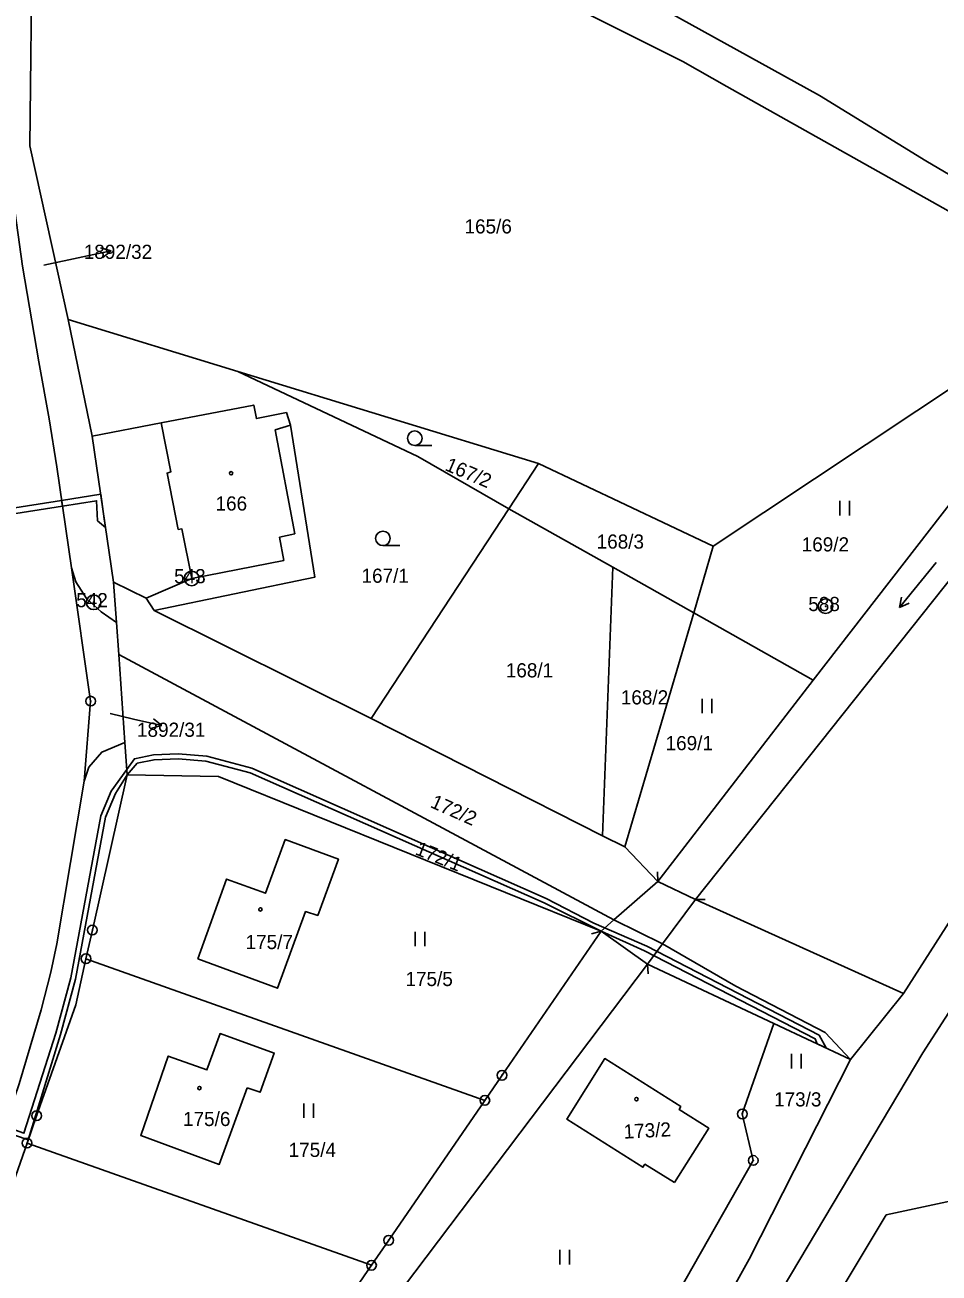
# Model space of a CAD drawing. Extents: x -587171 to -555306, y -1167727 to -1074732.
# Drawn here: x -559822.7 to -559728.4, y -1077092.7 to -1076963.9 of the extents above; entities that cross this region are included whole.
import ezdxf

# ---------------------------------------------------------------- set-up
doc = ezdxf.new("R2010")
doc.units = 0
for name, color, linetype in [('Hranice parcel', 7, 'Continuous'), ('Parcelní čísla', 7, 'Continuous'), ('Pop  PČ popisy', 7, 'Continuous'), ('Poz předměty', 7, 'Continuous'), ('Vnitřní kresba', 7, 'Continuous'), ('Věcná břemena k části', 7, 'Continuous'), ('Značky bodu BP', 7, 'Continuous'), ('Značky budov', 7, 'Continuous'), ('Značky kultur', 7, 'Continuous')]:
    doc.layers.add(name, color=color, linetype=linetype)

msp = doc.modelspace()

# ---------------------------------------------------------------- linework, layer by layer
at = {"layer": 'Hranice parcel'}
for p, q in [((-559751.72, -1077017.71), (-559712.43, -1076991.58)), ((-559741.39, -1077031.54), (-559711.14, -1076992.39)), ((-559818.24, -1076994.33), (-559800.74, -1076999.68)), ((-559753.56, -1077054.16), (-559706.55, -1076995.05)), ((-559800.74, -1076999.68), (-559769.74, -1077009.16)), ((-559693.29, -1077003.01), (-559732.09, -1077063.84)), ((-559772.81, -1077013.84), (-559769.74, -1077009.16)), ((-559769.74, -1077009.16), (-559751.72, -1077017.71)), ((-559787.01, -1077035.47), (-559772.81, -1077013.84)), ((-559762.08, -1077019.88), (-559772.81, -1077013.84)), ((-559753.73, -1077024.58), (-559751.72, -1077017.71)), ((-559763.12, -1077047.57), (-559762.08, -1077019.88)), ((-559753.73, -1077024.58), (-559762.08, -1077019.88)), ((-559813.57, -1077021.42), (-559810.22, -1077023.06)), ((-559813.57, -1077021.42), (-559813.27, -1077025.59)), ((-559810.22, -1077023.06), (-559809.39, -1077024.33)), ((-559809.39, -1077024.33), (-559787.01, -1077035.47)), ((-559760.82, -1077048.73), (-559753.73, -1077024.58)), ((-559741.39, -1077031.54), (-559753.73, -1077024.58)), ((-559813.04, -1077028.88), (-559813.27, -1077025.59)), ((-559812.41, -1077037.94), (-559813.04, -1077028.88)), ((-559757.43, -1077052.31), (-559741.39, -1077031.54)), ((-559787.01, -1077035.47), (-559763.12, -1077047.57)), ((-559812.17, -1077041.3), (-559812.41, -1077037.94)), ((-559763.12, -1077047.57), (-559760.82, -1077048.73)), ((-559760.82, -1077048.73), (-559757.43, -1077052.31)), ((-559757.43, -1077052.31), (-559753.56, -1077054.16)), ((-559753.56, -1077054.16), (-559732.09, -1077063.84)), ((-559758.48, -1077060.82), (-559763.29, -1077057.42)), ((-559775.27, -1077074.87), (-559816.41, -1077060.26)), ((-559758.48, -1077060.82), (-559745.46, -1077066.94)), ((-559732.09, -1077063.84), (-559737.55, -1077070.66)), ((-559748.72, -1077076.27), (-559745.46, -1077066.94)), ((-559745.46, -1077066.94), (-559737.55, -1077070.66)), ((-559786.96, -1077091.88), (-559822.49, -1077079.28))]:
    msp.add_line(p, q, dxfattribs=at)
for points in [[(-559819.52, -1076929.72), (-559789.34, -1076946.47), (-559756.49, -1076962.53), (-559740.76, -1076971.23), (-559729.78, -1076977.96), (-559713.09, -1076987.78), (-559709.61, -1076989.7)], [(-559712.43, -1076991.58), (-559750.31, -1076970.28), (-559754.85, -1076967.72), (-559790.36, -1076949.92), (-559820.03, -1076934.98)], [(-559817.92, -1077019.93), (-559819.43, -1077009.52), (-559820.21, -1077004.57), (-559821.27, -1076998.68), (-559822.96, -1076988.81), (-559824.18, -1076979.89), (-559824.89, -1076969.92), (-559824.93, -1076960.91), (-559824.5, -1076951.91), (-559823.69, -1076942.95)], [(-559821.95, -1076954.78), (-559822.2, -1076976.41), (-559818.24, -1076994.33)], [(-559818.24, -1076994.33), (-559815.76, -1077006.35), (-559813.57, -1077021.42)], [(-559772.81, -1077013.84), (-559782.2, -1077008.44), (-559800.74, -1076999.68)], [(-559809.39, -1077024.33), (-559792.82, -1077020.91), (-559795.32, -1077005.21), (-559795.73, -1077003.92), (-559798.84, -1077004.54), (-559799.11, -1077003.15), (-559808.65, -1077004.97), (-559807.66, -1077010.04), (-559808.04, -1077010.16), (-559806.9, -1077015.97), (-559806.51, -1077015.92), (-559805.51, -1077021.03), (-559810.22, -1077023.06)], [(-559817.92, -1077019.93), (-559815.93, -1077033.69), (-559816.6, -1077041.94)], [(-559813.27, -1077025.59), (-559814.85, -1077024.48), (-559816.36, -1077023.11), (-559817.45, -1077021.39), (-559817.92, -1077019.93)], [(-559737.55, -1077070.66), (-559740.18, -1077067.86), (-559749.38, -1077063.1), (-559756.94, -1077058.73), (-559761.95, -1077056.26), (-559813.04, -1077028.88)], [(-559812.41, -1077037.94), (-559814.79, -1077038.97), (-559816.13, -1077040.49), (-559816.6, -1077041.94)], [(-559816.6, -1077041.94), (-559819.41, -1077058.74), (-559820.03, -1077061.65), (-559821.04, -1077065.52), (-559823.32, -1077073.15), (-559826.24, -1077081.64), (-559828.56, -1077087.59), (-559836.17, -1077104.99), (-559841.38, -1077116.88), (-559843.69, -1077122.42), (-559846.42, -1077129.5), (-559846.09, -1077129.62), (-559844.82, -1077130.09), (-559843.82, -1077130.46)], [(-559812.17, -1077041.3), (-559815.75, -1077057.31), (-559816.41, -1077060.26)], [(-559763.29, -1077057.42), (-559802.73, -1077041.45), (-559812.17, -1077041.3)], [(-559804.89, -1077060.26), (-559801.92, -1077052.05), (-559797.9, -1077053.51), (-559795.86, -1077047.97), (-559790.38, -1077049.98), (-559792.5, -1077055.8), (-559793.76, -1077055.4), (-559796.67, -1077063.3), (-559804.89, -1077060.26)], [(-559763.29, -1077057.42), (-559773.5, -1077072.29), (-559775.27, -1077074.87)], [(-559816.41, -1077060.26), (-559817.47, -1077065.01), (-559821.5, -1077076.46), (-559822.49, -1077079.28)], [(-559787.45, -1077100.67), (-559786.1, -1077097.37), (-559758.48, -1077060.82)], [(-559799.8, -1077073.57), (-559802.67, -1077081.48), (-559810.77, -1077078.51), (-559807.92, -1077070.3), (-559803.93, -1077071.73), (-559802.58, -1077067.98), (-559797, -1077069.99), (-559798.46, -1077074.04), (-559799.8, -1077073.57)], [(-559755.71, -1077083.36), (-559758.76, -1077081.47), (-559758.96, -1077081.77), (-559766.81, -1077076.82), (-559762.9, -1077070.57), (-559755.06, -1077075.51), (-559755.22, -1077075.83), (-559752.18, -1077077.75), (-559755.71, -1077083.36)], [(-559737.55, -1077070.66), (-559748, -1077091.24), (-559761.93, -1077116.33)], [(-559775.27, -1077074.87), (-559785.19, -1077089.31), (-559786.96, -1077091.88)], [(-559766.16, -1077113.76), (-559747.59, -1077081.07), (-559748.72, -1077076.27)], [(-559822.49, -1077079.28), (-559825.6, -1077088.11), (-559834.22, -1077106.14), (-559841.22, -1077123.3)], [(-559716.92, -1077078.99), (-559718.8, -1077083.46), (-559733.87, -1077086.69), (-559753.22, -1077118.95), (-559762.33, -1077138.31), (-559766.54, -1077149.07), (-559769.65, -1077152.21)], [(-559786.96, -1077091.88), (-559794.15, -1077102.35), (-559802.04, -1077120.75), (-559808.49, -1077127.23), (-559816.84, -1077129.72), (-559838.86, -1077123.92), (-559841.22, -1077123.3)]]:
    msp.add_lwpolyline(points, dxfattribs=at)
at = {"layer": 'Pop  PČ popisy'}
for p, q in [((-559820.76, -1076988.72), (-559816.75, -1076987.85)), ((-559816.75, -1076987.85), (-559813.82, -1076987.23)), ((-559813.82, -1076987.23), (-559814.9, -1076986.94)), ((-559813.82, -1076987.23), (-559814.69, -1076987.92)), ((-559813.92, -1077034.96), (-559811.5, -1077035.54)), ((-559811.5, -1077035.54), (-559808.58, -1077036.22)), ((-559808.58, -1077036.22), (-559809.44, -1077035.5)), ((-559808.58, -1077036.22), (-559809.66, -1077036.48))]:
    msp.add_line(p, q, dxfattribs=at)
at = {"layer": 'Poz předměty'}
for p, q in [((-559730.08, -1077069.96), (-559688.97, -1077005.86)), ((-559758.55, -1077117.74), (-559730.08, -1077069.96))]:
    msp.add_line(p, q, dxfattribs=at)
at = {"layer": 'Vnitřní kresba'}
for p, q in [((-559815.76, -1077006.35), (-559808.65, -1077004.97)), ((-559795.32, -1077005.21), (-559796.89, -1077005.72)), ((-559796.89, -1077005.72), (-559794.87, -1077016.44)), ((-559794.87, -1077016.44), (-559796.46, -1077016.78)), ((-559796.46, -1077016.78), (-559796, -1077019.18)), ((-559796, -1077019.18), (-559805.51, -1077021.03)), ((-559757.43, -1077052.31), (-559761.95, -1077056.26)), ((-559757.48, -1077051.31), (-559757.43, -1077052.31)), ((-559756.94, -1077058.73), (-559753.56, -1077054.16)), ((-559752.56, -1077054.14), (-559753.56, -1077054.16)), ((-559761.95, -1077056.26), (-559763.29, -1077057.42)), ((-559764.26, -1077057.68), (-559763.29, -1077057.42)), ((-559758.48, -1077060.82), (-559756.94, -1077058.73)), ((-559758.41, -1077061.82), (-559758.48, -1077060.82))]:
    msp.add_line(p, q, dxfattribs=at)
at = {"layer": 'Věcná břemena k části'}
for points in [[(-559814.39, -1077015.77), (-559814.52, -1077014.89), (-559814.89, -1077012.34), (-559818.93, -1077012.98), (-559818.84, -1077013.58), (-559815.32, -1077013.02), (-559815.22, -1077015.09)], [(-559824.85, -1077013.93), (-559824.76, -1077014.52), (-559818.84, -1077013.58), (-559818.93, -1077012.98)], [(-559740.99, -1077069.04), (-559740.07, -1077069.47), (-559740.8, -1077068.16), (-559758.57, -1077058.98), (-559764.03, -1077056.58), (-559768.94, -1077054.06), (-559799.32, -1077040.62), (-559803.96, -1077039.37), (-559806.89, -1077039.13), (-559809.44, -1077039.24), (-559811.42, -1077039.64), (-559812.21, -1077040.75), (-559812.17, -1077041.3), (-559811.12, -1077040.1), (-559809.38, -1077039.74), (-559806.89, -1077039.63), (-559804.04, -1077039.87), (-559799.48, -1077041.1), (-559769.16, -1077054.51), (-559763.29, -1077057.42), (-559758.79, -1077059.44), (-559741.2, -1077068.52)], [(-559824.83, -1077077.55), (-559825, -1077078.05), (-559822.37, -1077078.95), (-559819.03, -1077068.08), (-559817.48, -1077062.36), (-559814.41, -1077045.65), (-559813.38, -1077043.22), (-559812.17, -1077041.3), (-559812.21, -1077040.75), (-559813.82, -1077042.98), (-559814.89, -1077045.51), (-559817.96, -1077062.24), (-559819.51, -1077067.94), (-559822.81, -1077078.27)]]:
    msp.add_lwpolyline(points, close=True, dxfattribs=at)
at = {"layer": 'Značky bodu BP'}
for centre, radius in [((-559805.51, -1077021.03), 0.75), ((-559805.51, -1077021.03), 0.03), ((-559815.62, -1077023.5), 0.75), ((-559815.62, -1077023.5), 0.03), ((-559740.13, -1077023.9), 0.75), ((-559740.13, -1077023.9), 0.03), ((-559815.93, -1077033.69), 0.5), ((-559815.93, -1077033.69), 0.0303), ((-559815.75, -1077057.31), 0.5), ((-559815.75, -1077057.31), 0.0303), ((-559816.41, -1077060.26), 0.5), ((-559816.41, -1077060.26), 0.0303), ((-559773.5, -1077072.29), 0.5), ((-559773.5, -1077072.29), 0.0303), ((-559775.27, -1077074.87), 0.5), ((-559775.27, -1077074.87), 0.0303), ((-559821.5, -1077076.46), 0.5), ((-559821.5, -1077076.46), 0.0303), ((-559748.72, -1077076.27), 0.5), ((-559748.72, -1077076.27), 0.0303), ((-559822.49, -1077079.28), 0.5), ((-559822.49, -1077079.28), 0.0303), ((-559747.59, -1077081.07), 0.5), ((-559747.59, -1077081.07), 0.0303), ((-559785.19, -1077089.31), 0.5), ((-559785.19, -1077089.31), 0.0303), ((-559786.96, -1077091.88), 0.5), ((-559786.96, -1077091.88), 0.0303)]:
    msp.add_circle(centre, radius, dxfattribs=at)
at = {"layer": 'Značky budov'}
for centre in [(-559801.45, -1077010.18), (-559798.42, -1077055.17), (-559804.71, -1077073.61), (-559759.64, -1077074.75)]:
    msp.add_circle(centre, 0.175, dxfattribs=at)
at = {"layer": 'Značky kultur'}
for p, q in [((-559782.5, -1077007.32), (-559780.75, -1077007.32)), ((-559738.65, -1077014.54), (-559738.65, -1077013.04)), ((-559737.65, -1077014.54), (-559737.65, -1077013.04)), ((-559785.79, -1077017.65), (-559784.04, -1077017.65)), ((-559728.73, -1077019.38), (-559732.51, -1077024.04)), ((-559732.51, -1077024.04), (-559732.28, -1077022.96)), ((-559732.51, -1077024.04), (-559731.5, -1077023.6)), ((-559752.85, -1077034.94), (-559752.85, -1077033.44)), ((-559751.85, -1077034.94), (-559751.85, -1077033.44)), ((-559782.46, -1077058.98), (-559782.46, -1077057.48)), ((-559781.46, -1077058.98), (-559781.46, -1077057.48)), ((-559743.64, -1077071.57), (-559743.64, -1077070.07)), ((-559742.64, -1077071.57), (-559742.64, -1077070.07)), ((-559793.93, -1077076.68), (-559793.93, -1077075.18)), ((-559792.93, -1077076.68), (-559792.93, -1077075.18)), ((-559767.53, -1077091.8), (-559767.53, -1077090.3)), ((-559766.53, -1077091.8), (-559766.53, -1077090.3))]:
    msp.add_line(p, q, dxfattribs=at)
for centre in [(-559782.5, -1077006.57), (-559785.79, -1077016.9)]:
    msp.add_circle(centre, 0.75, dxfattribs=at)

# ---------------------------------------------------------------- texts
at = {"layer": 'Parcelní čísla'}
for s, p in [('165/6', (-559777.37, -1076985.45)), ('1892/32', (-559816.64, -1076988.07)), ('166', (-559803.05, -1077014.03)), ('168/3', (-559763.74, -1077017.96)), ('169/2', (-559742.59, -1077018.25)), ('167/1', (-559787.99, -1077021.48)), ('168/1', (-559773.11, -1077031.24)), ('168/2', (-559761.25, -1077034.03)), ('1892/31', (-559811.15, -1077037.37)), ('169/1', (-559756.63, -1077038.75)), ('175/7', (-559799.95, -1077059.27)), ('175/5', (-559783.46, -1077063.08)), ('173/3', (-559745.44, -1077075.5)), ('175/6', (-559806.4, -1077077.52)), ('175/4', (-559795.51, -1077080.71))]:
    msp.add_text(s, height=1.46, dxfattribs=at).set_placement(p)
for s, rotation, p in [('167/2', 337, (-559779.48, -1077009.84)), ('172/2', 336, (-559780.99, -1077044.6)), ('172/1', 338, (-559782.55, -1077049.47)), ('173/2', 3, (-559760.92, -1077078.83))]:
    msp.add_text(s, height=1.46, rotation=rotation, dxfattribs=at).set_placement(p)
at = {"layer": 'Značky bodu BP'}
for s, p in [('543', (-559807.32, -1077021.53)), ('542', (-559817.42, -1077024)), ('588', (-559741.91, -1077024.4))]:
    msp.add_text(s, height=1.46, dxfattribs=at).set_placement(p)

doc.saveas('drawing.dxf')
